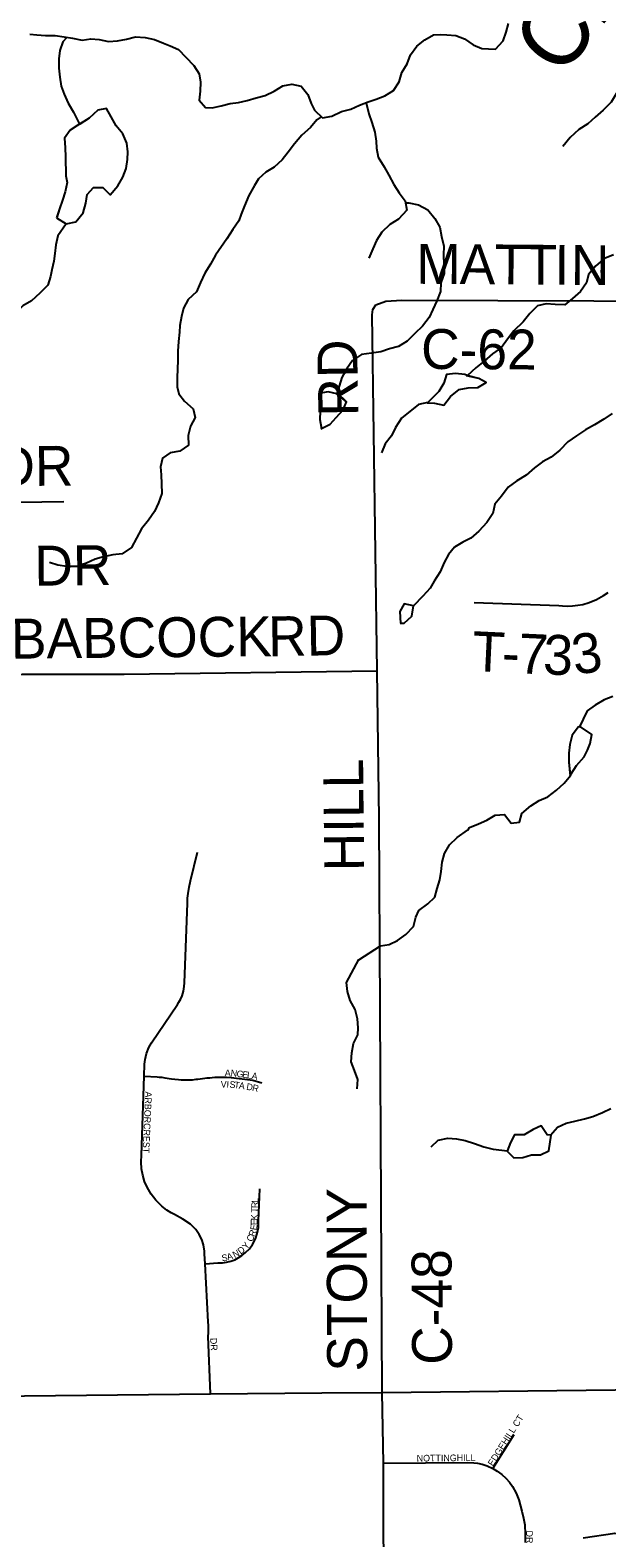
# Model space of a CAD drawing. Extents: x 1985906 to 2277390, y 930619 to 1324581.
# Drawn here: x 2168256 to 2172593, y 1179459 to 1190802 of the extents above; entities that cross this region are included whole.
import ezdxf

# ---------------------------------------------------------------- set-up
doc = ezdxf.new("R2010")
doc.units = 0
for name, color, linetype in [('GM_X_County_Road', 7, 'Continuous'), ('GM_X_County_Road_Text', 7, 'Continuous'), ('GM_X_Minor_Lake', 7, 'Continuous'), ('GM_X_Minor_River', 7, 'Continuous'), ('GM_X_Minor_River_Text', 7, 'Continuous'), ('GM_X_State_Route', 7, 'Continuous'), ('GM_X_Township_Road', 7, 'Continuous'), ('GM_X_Township_Road_Text', 7, 'Continuous'), ('GM_X_Township_Subdivision', 7, 'Continuous'), ('GM_X_Township_Subdivision_Text', 7, 'Continuous')]:
    doc.layers.add(name, color=color, linetype=linetype)

msp = doc.modelspace()

# ---------------------------------------------------------------- linework, layer by layer
at = {"layer": 'GM_X_County_Road'}
for points in [[(2170856, 1188736), (2170931, 1188764), (2171052, 1188770), (2173218, 1188763), (2173792, 1188773), (2174830, 1188792), (2176168, 1188810)], [(2170904, 1180553), (2170881, 1184872), (2170866, 1185981), (2170827, 1188661), (2170833, 1188701), (2170856, 1188736)]]:
    msp.add_lwpolyline(points, dxfattribs=at)
at = {"layer": 'GM_X_Minor_Lake'}
for points in [[(2168454, 1189390), (2168527, 1189346), (2168599, 1189361), (2168654, 1189428), (2168675, 1189501), (2168684, 1189567), (2168733, 1189618), (2168803, 1189618), (2168858, 1189564), (2168915, 1189632), (2168954, 1189695), (2168977, 1189761), (2168989, 1189828), (2168990, 1189888), (2168983, 1189952), (2168952, 1190022), (2168902, 1190083), (2168865, 1190151), (2168830, 1190214), (2168764, 1190199), (2168701, 1190139), (2168630, 1190096)], [(2168455, 1189389), (2168527, 1189346), (2168599, 1189361), (2168654, 1189428), (2168675, 1189501), (2168684, 1189567), (2168733, 1189618), (2168803, 1189618), (2168858, 1189564), (2168915, 1189632), (2168954, 1189695), (2168977, 1189761), (2168989, 1189828), (2168990, 1189888), (2168983, 1189952), (2168952, 1190022), (2168902, 1190083), (2168865, 1190151), (2168830, 1190214), (2168764, 1190199), (2168701, 1190139), (2168606, 1190082)], [(2168606, 1190082), (2168558, 1190049), (2168515, 1189990), (2168519, 1189917), (2168522, 1189849), (2168525, 1189707), (2168534, 1189655), (2168519, 1189586), (2168498, 1189524), (2168477, 1189457), (2168455, 1189389)], [(2168630, 1190098), (2168558, 1190049), (2168515, 1189990), (2168519, 1189917), (2168522, 1189849), (2168525, 1189707), (2168534, 1189655), (2168519, 1189586), (2168498, 1189524), (2168477, 1189457), (2168456, 1189392)], [(2171542, 1188204), (2171526, 1188211), (2171454, 1188220), (2171386, 1188211), (2171367, 1188146), (2171330, 1188083), (2171241, 1187997)], [(2171241, 1187999), (2171296, 1187996), (2171368, 1187982), (2171417, 1188047), (2171482, 1188098), (2171550, 1188112), (2171622, 1188113), (2171685, 1188152), (2171629, 1188181), (2171538, 1188201)], [(2171542, 1188204), (2171526, 1188211), (2171454, 1188220), (2171386, 1188211), (2171367, 1188146), (2171330, 1188083), (2171243, 1187999)], [(2171243, 1187999), (2171296, 1187996), (2171368, 1187982), (2171417, 1188047), (2171482, 1188098), (2171550, 1188112), (2171622, 1188113), (2171685, 1188152), (2171629, 1188181), (2171542, 1188204)], [(2170563, 1188066), (2170497, 1188082), (2170427, 1188069), (2170438, 1188001), (2170437, 1187936), (2170434, 1187872), (2170447, 1187805)], [(2170563, 1188066), (2170497, 1188082), (2170427, 1188069), (2170438, 1188001), (2170437, 1187936), (2170434, 1187872), (2170448, 1187802)], [(2170443, 1187803), (2170513, 1187837), (2170558, 1187888), (2170611, 1187946), (2170634, 1188005), (2170567, 1188070)], [(2170447, 1187805), (2170513, 1187837), (2170558, 1187888), (2170611, 1187946), (2170634, 1188005), (2170563, 1188066)], [(2171139, 1186471), (2171069, 1186487), (2171036, 1186428), (2171040, 1186340)], [(2171138, 1186472), (2171069, 1186487), (2171036, 1186428), (2171040, 1186340)], [(2171039, 1186340), (2171068, 1186341), (2171125, 1186394), (2171139, 1186472)], [(2171040, 1186340), (2171068, 1186341), (2171125, 1186394), (2171139, 1186471)], [(2172401, 1185557), (2172379, 1185560), (2172332, 1185497), (2172315, 1185429), (2172308, 1185362), (2172308, 1185294), (2172316, 1185190)], [(2172403, 1185557), (2172379, 1185560), (2172332, 1185497), (2172315, 1185429), (2172308, 1185362), (2172308, 1185294), (2172316, 1185199)], [(2172316, 1185190), (2172325, 1185208), (2172364, 1185271), (2172421, 1185334), (2172448, 1185385), (2172467, 1185436), (2172480, 1185504), (2172401, 1185557)], [(2172318, 1185192), (2172325, 1185208), (2172364, 1185271), (2172421, 1185334), (2172448, 1185385), (2172467, 1185436), (2172480, 1185504), (2172401, 1185557)], [(2172174, 1182489), (2172143, 1182492), (2172099, 1182558), (2172039, 1182532), (2171970, 1182492), (2171898, 1182492), (2171868, 1182434), (2171844, 1182369)], [(2172170, 1182489), (2172143, 1182492), (2172099, 1182558), (2172039, 1182532), (2171970, 1182492), (2171898, 1182492), (2171868, 1182434), (2171844, 1182369)], [(2171844, 1182369), (2171894, 1182317), (2171962, 1182321), (2172027, 1182340), (2172095, 1182342), (2172157, 1182370), (2172174, 1182489)], [(2171844, 1182369), (2171894, 1182317), (2171962, 1182321), (2172027, 1182340), (2172095, 1182342), (2172157, 1182370), (2172174, 1182488)]]:
    msp.add_lwpolyline(points, dxfattribs=at)
at = {"layer": 'GM_X_Minor_River'}
for points in [[(2170454, 1190142), (2170524, 1190155), (2170598, 1190191), (2170667, 1190208), (2170733, 1190238), (2170799, 1190263), (2170858, 1190284), (2170922, 1190309), (2170989, 1190347), (2171030, 1190414), (2171051, 1190484), (2171090, 1190549), (2171117, 1190616), (2171163, 1190681), (2171225, 1190730), (2171290, 1190766), (2171340, 1190769), (2171390, 1190767), (2171457, 1190761), (2171523, 1190738), (2171588, 1190691), (2171653, 1190664), (2171703, 1190661), (2171755, 1190658), (2171814, 1190723), (2171835, 1190786), (2171852, 1190852)], [(2173389, 1190819), (2173328, 1190757), (2173265, 1190710), (2173199, 1190681), (2173069, 1190578), (2173009, 1190549), (2172942, 1190521), (2172872, 1190500), (2172806, 1190483), (2172743, 1190458), (2172694, 1190392), (2172663, 1190324), (2172624, 1190261), (2172565, 1190199), (2172504, 1190148), (2172449, 1190097), (2172383, 1190056), (2172316, 1189994), (2172262, 1189927)], [(2168254, 1190773), (2168307, 1190768), (2168371, 1190761), (2168443, 1190761), (2168511, 1190752), (2168574, 1190741), (2168646, 1190726), (2168712, 1190738), (2168776, 1190731), (2168845, 1190716), (2168913, 1190723), (2168980, 1190735), (2169048, 1190752), (2169121, 1190747), (2169191, 1190731), (2169258, 1190704), (2169308, 1190685), (2169371, 1190656), (2169426, 1190600), (2169487, 1190537), (2169526, 1190474), (2169536, 1190410), (2169535, 1190342), (2169526, 1190275), (2169575, 1190220), (2169625, 1190217), (2169693, 1190234), (2169761, 1190250), (2169823, 1190259), (2169887, 1190274), (2169956, 1190293), (2170024, 1190311), (2170090, 1190344), (2170157, 1190383), (2170223, 1190397), (2170293, 1190380), (2170343, 1190317), (2170368, 1190251), (2170395, 1190199), (2170454, 1190142)], [(2168529, 1190744), (2168502, 1190714), (2168479, 1190649), (2168472, 1190587), (2168472, 1190516), (2168479, 1190448), (2168488, 1190382), (2168511, 1190321), (2168543, 1190253), (2168582, 1190185), (2168626, 1190094)], [(2170783, 1190256), (2170785, 1190245), (2170804, 1190173), (2170826, 1190107), (2170847, 1190035), (2170858, 1189967), (2170861, 1189915), (2170874, 1189847), (2170918, 1189775), (2170953, 1189710), (2170990, 1189642), (2171030, 1189579), (2171075, 1189517), (2171088, 1189447), (2171025, 1189380), (2170962, 1189339), (2170901, 1189283), (2170860, 1189220), (2170833, 1189156), (2170802, 1189087)], [(2170444, 1190151), (2170412, 1190127), (2170365, 1190070), (2170300, 1190011), (2170245, 1189948), (2170197, 1189884), (2170152, 1189827), (2170092, 1189772), (2170029, 1189733), (2169974, 1189684), (2169943, 1189633), (2169900, 1189558), (2169867, 1189481), (2169843, 1189418), (2169825, 1189368), (2169781, 1189303), (2169736, 1189232), (2169650, 1189110), (2169611, 1189041), (2169570, 1188974), (2169536, 1188903), (2169507, 1188834), (2169444, 1188775), (2169409, 1188710), (2169394, 1188647), (2169381, 1188579), (2169378, 1188529), (2169371, 1188460), (2169367, 1188388), (2169366, 1188318), (2169365, 1188253), (2169361, 1188187), (2169362, 1188119), (2169373, 1188065), (2169416, 1188010), (2169483, 1187953), (2169496, 1187887), (2169462, 1187822), (2169445, 1187753), (2169448, 1187681), (2169381, 1187636), (2169309, 1187622), (2169250, 1187583), (2169235, 1187517), (2169240, 1187456), (2169243, 1187388), (2169245, 1187316), (2169220, 1187247), (2169191, 1187181), (2169146, 1187116), (2169093, 1187050), (2169056, 1186979), (2169018, 1186911), (2168948, 1186863), (2168878, 1186854), (2168807, 1186840), (2168745, 1186821), (2168679, 1186792), (2168606, 1186768), (2168533, 1186767), (2168465, 1186776), (2168401, 1186797)], [(2171085, 1189502), (2171103, 1189504), (2171176, 1189489), (2171247, 1189450), (2171298, 1189385), (2171337, 1189320), (2171350, 1189250), (2171366, 1189178), (2171365, 1189111), (2171368, 1189039), (2171370, 1188971), (2171345, 1188900), (2171342, 1188836), (2171315, 1188767), (2171285, 1188701), (2171256, 1188640), (2171207, 1188575), (2171148, 1188521), (2171091, 1188462), (2171027, 1188421), (2170959, 1188404), (2170892, 1188382), (2170822, 1188371), (2170748, 1188362), (2170681, 1188318), (2170634, 1188251), (2170599, 1188188), (2170563, 1188066)], [(2168526, 1189346), (2168463, 1189256), (2168450, 1189188), (2168441, 1189123), (2168433, 1189063), (2168418, 1188998), (2168409, 1188948), (2168388, 1188883), (2168329, 1188824), (2168266, 1188767), (2168202, 1188729), (2168143, 1188674), (2168096, 1188605), (2168085, 1188555), (2168087, 1188483), (2168092, 1188410), (2168113, 1188339)], [(2172643, 1189113), (2172576, 1189084), (2172509, 1189030), (2172456, 1188963), (2172439, 1188901), (2172394, 1188836), (2172335, 1188784), (2172276, 1188735), (2172204, 1188738), (2172137, 1188743), (2172071, 1188729), (2172014, 1188670), (2171963, 1188607), (2171893, 1188541), (2171846, 1188478), (2171801, 1188415), (2171734, 1188368), (2171670, 1188312), (2171607, 1188261), (2171544, 1188204)], [(2171247, 1188000), (2171176, 1187986), (2171049, 1187884), (2171004, 1187814), (2170974, 1187750), (2170925, 1187689), (2170898, 1187622)], [(2172634, 1187919), (2172570, 1187876), (2172501, 1187834), (2172431, 1187795), (2172364, 1187749), (2172299, 1187704), (2172240, 1187643), (2172173, 1187589), (2172109, 1187554), (2172048, 1187509), (2171985, 1187453), (2171916, 1187412), (2171850, 1187365), (2171800, 1187295), (2171751, 1187236), (2171736, 1187166), (2171689, 1187099), (2171630, 1187033), (2171571, 1186980), (2171509, 1186951), (2171448, 1186912), (2171403, 1186857), (2171370, 1186796), (2171339, 1186727), (2171295, 1186656), (2171263, 1186605), (2171210, 1186544), (2171139, 1186471)], [(2172637, 1185790), (2172573, 1185763), (2172506, 1185725), (2172445, 1185682), (2172384, 1185555)], [(2171548, 1184780), (2171561, 1184803), (2171627, 1184830), (2171691, 1184859), (2171754, 1184897), (2171822, 1184900), (2171873, 1184835), (2171935, 1184844), (2171954, 1184908), (2172021, 1184966), (2172085, 1185007), (2172148, 1185034), (2172215, 1185084), (2172273, 1185137), (2172322, 1185198)], [(2170728, 1183808), (2170891, 1183913), (2170955, 1183924), (2171018, 1183954), (2171081, 1183999), (2171138, 1184058), (2171157, 1184128), (2171180, 1184179), (2171247, 1184228), (2171298, 1184279), (2171317, 1184344), (2171338, 1184410), (2171347, 1184472), (2171355, 1184543), (2171372, 1184609), (2171409, 1184672), (2171468, 1184727), (2171545, 1184783)], [(2170716, 1182838), (2170721, 1182907), (2170694, 1182976), (2170671, 1183040), (2170676, 1183108), (2170688, 1183178), (2170719, 1183243), (2170722, 1183297), (2170717, 1183365), (2170700, 1183433), (2170663, 1183503), (2170643, 1183570), (2170634, 1183638), (2170728, 1183811)], [(2172170, 1182489), (2172221, 1182548), (2172287, 1182579), (2172352, 1182594), (2172424, 1182612), (2172488, 1182629), (2172559, 1182658), (2172622, 1182689)], [(2171271, 1182401), (2171324, 1182450), (2171396, 1182465), (2171462, 1182461), (2171528, 1182448), (2171598, 1182425), (2171667, 1182402), (2171739, 1182383), (2171845, 1182370)]]:
    msp.add_lwpolyline(points, dxfattribs=at)
at = {"layer": 'GM_X_State_Route'}
for points in [[(2165409, 1180493), (2167979, 1180525), (2169612, 1180542), (2170450, 1180550), (2170904, 1180553)], [(2170904, 1180553), (2172656, 1180573), (2173208, 1180578), (2173916, 1180584)]]:
    msp.add_lwpolyline(points, dxfattribs=at)
at = {"layer": 'GM_X_Township_Road'}
for points in [[(2165187, 1187205), (2168510, 1187256)], [(2171594, 1186495), (2172231, 1186473), (2172260, 1186470), (2172297, 1186469), (2172334, 1186470), (2172374, 1186475), (2172412, 1186482), (2172459, 1186496), (2172515, 1186519), (2172568, 1186548), (2172602, 1186572)], [(2165207, 1185924), (2165771, 1185908), (2166701, 1185925), (2167621, 1185944), (2167847, 1185949), (2168195, 1185956), (2168403, 1185958), (2168571, 1185958)], [(2168571, 1185958), (2168963, 1185958), (2170866, 1185981)], [(2170952, 1173298), (2170943, 1174448), (2170920, 1176328), (2170911, 1177372), (2170916, 1178805), (2170912, 1180021), (2170904, 1180553)], [(2172414, 1179459), (2172654, 1179494), (2173184, 1179471)]]:
    msp.add_lwpolyline(points, dxfattribs=at)
at = {"layer": 'GM_X_Township_Subdivision'}
for points in [[(2169612, 1180542), (2169595, 1180974), (2169596, 1181002), (2169597, 1181029), (2169596, 1181057), (2169595, 1181084), (2169572, 1181521), (2169568, 1181596), (2169567, 1181616), (2169559, 1181664), (2169546, 1181703), (2169527, 1181741), (2169501, 1181780), (2169461, 1181819), (2169405, 1181857), (2169341, 1181891), (2169317, 1181904), (2169284, 1181925), (2169246, 1181954), (2169200, 1182000), (2169165, 1182046), (2169136, 1182097), (2169117, 1182141), (2169103, 1182189), (2169094, 1182235), (2169090, 1182288), (2169093, 1182339), (2169113, 1182933), (2169116, 1183022), (2169120, 1183059), (2169130, 1183104), (2169148, 1183148), (2169169, 1183183), (2169364, 1183473), (2169375, 1183490), (2169388, 1183514), (2169398, 1183537), (2169409, 1183573), (2169415, 1183606), (2169417, 1183635), (2169438, 1184235), (2169440, 1184271), (2169444, 1184308), (2169451, 1184355), (2169461, 1184401), (2169515, 1184617)], [(2169113, 1182933), (2169211, 1182927), (2169226, 1182926), (2169246, 1182924), (2169268, 1182921), (2169287, 1182918), (2169302, 1182915), (2169320, 1182913), (2169343, 1182910), (2169371, 1182907), (2169392, 1182906), (2169418, 1182905), (2169443, 1182905), (2169476, 1182906), (2169505, 1182909), (2169518, 1182910), (2169588, 1182919), (2169608, 1182921), (2169625, 1182922), (2169646, 1182924), (2169672, 1182925), (2169700, 1182925), (2169732, 1182924), (2169767, 1182922), (2169931, 1182902), (2169998, 1182883)], [(2169572, 1181521), (2169667, 1181527), (2169702, 1181528), (2169732, 1181533), (2169765, 1181541), (2169794, 1181552), (2169821, 1181565), (2169849, 1181583), (2169876, 1181605), (2169905, 1181634), (2169929, 1181667), (2169950, 1181708), (2169964, 1181749), (2169973, 1181793), (2169974, 1181845), (2169983, 1182085)], [(2171736, 1179980), (2171896, 1180236)], [(2170912, 1180021), (2171546, 1180026), (2171592, 1180024), (2171621, 1180020), (2171654, 1180013), (2171693, 1180000), (2171736, 1179980), (2171769, 1179961), (2171802, 1179936), (2171833, 1179909), (2171860, 1179878), (2171884, 1179846), (2171911, 1179796), (2171932, 1179744), (2171953, 1179661), (2171967, 1179606), (2171975, 1179558), (2171978, 1179486), (2171978, 1179425)]]:
    msp.add_lwpolyline(points, dxfattribs=at)

# ---------------------------------------------------------------- texts
at = {"layer": 'GM_X_County_Road_Text'}
for s, rotation, p in [('M', 359.6337, (2171159, 1188894)), ('A', 359.6321, (2171485, 1188892)), ('T', 359.6363, (2171749, 1188890)), ('T', 359.6314, (2171973, 1188888)), ('I', 359.6362, (2172198, 1188887)), ('N', 359.6321, (2172321, 1188886)), ('C-62', 359.6571, (2171195, 1188254)), ('RD', 90.9872, (2170724, 1187898)), ('HILL', 90.5667, (2170768, 1184475)), ('STONY', 90.2068, (2170790, 1180710)), ('C-48', 90.3442, (2171429, 1180762))]:
    msp.add_text(s, height=300, rotation=rotation, dxfattribs=at).set_placement(p)
at = {"layer": 'GM_X_Minor_River_Text'}
msp.add_text('Creek', height=500.3, rotation=51.9879, dxfattribs=at).set_placement((2172248, 1190435))
at = {"layer": 'GM_X_Township_Road_Text'}
for s, rotation, p in [('DR', 0.4979, (2168003, 1187371)), ('MARLAND DR', 0.6159, (2166216, 1186600)), ('BABCOCK', 0.5675, (2168113, 1186073)), ('RD', 0.9872, (2170048, 1186091)), ('T', 357.3291, (2171574, 1185981)), ('7', 357.4066, (2171922, 1185964)), ('3', 357.9545, (2172110, 1185956)), ('3', 7.8574, (2172351, 1185952)), ('-', 357.3359, (2171798, 1185970))]:
    msp.add_text(s, height=300, rotation=rotation, dxfattribs=at).set_placement(p)
at = {"layer": 'GM_X_Township_Subdivision_Text'}
for s, rotation, p in [('A', 359.0601, (2169719, 1182933)), ('N', 354.2198, (2169762, 1182932)), ('G', 352.3274, (2169806, 1182928)), ('E', 352.2447, (2169849, 1182922)), ('V', 359.6502, (2169689, 1182847)), ('I', 357.3319, (2169732, 1182847)), ('S', 355.5971, (2169754, 1182846)), ('T', 353.0444, (2169788, 1182843)), ('A', 352.2624, (2169823, 1182839)), ('D', 349.8477, (2169879, 1182831)), ('L', 352.1327, (2169884, 1182917)), ('A', 349.9844, (2169918, 1182913)), ('R', 346.5704, (2169922, 1182824)), ('ARBORCREST', 267.4821, (2169122, 1182818)), ('T', 87.806, (2169968, 1181904)), ('R', 87.7899, (2169969, 1181939)), ('L', 87.806, (2169971, 1181979)), ('E', 89.531, (2169965, 1181812)), ('K', 88.0981, (2169966, 1181847)), ('C', 65.1932, (2169925, 1181682)), ('R', 69.2602, (2169943, 1181721)), ('E', 82.6168, (2169960, 1181771)), ('N', 28.026, (2169794, 1181563)), ('D', 38.131, (2169840, 1181589)), ('Y', 51.765, (2169884, 1181625)), ('S', 8.9684, (2169700, 1181538)), ('A', 17.722, (2169743, 1181546)), ('DR', 273.011, (2169610, 1180962)), ('EDGEHILL CT', 57.7242, (2171736, 1179994)), ('NOTTINGHILL', 0.6154, (2171163, 1180033)), ('DR', 270, (2171986, 1179514))]:
    msp.add_text(s, height=50, rotation=rotation, dxfattribs=at).set_placement(p)

doc.saveas('drawing.dxf')
